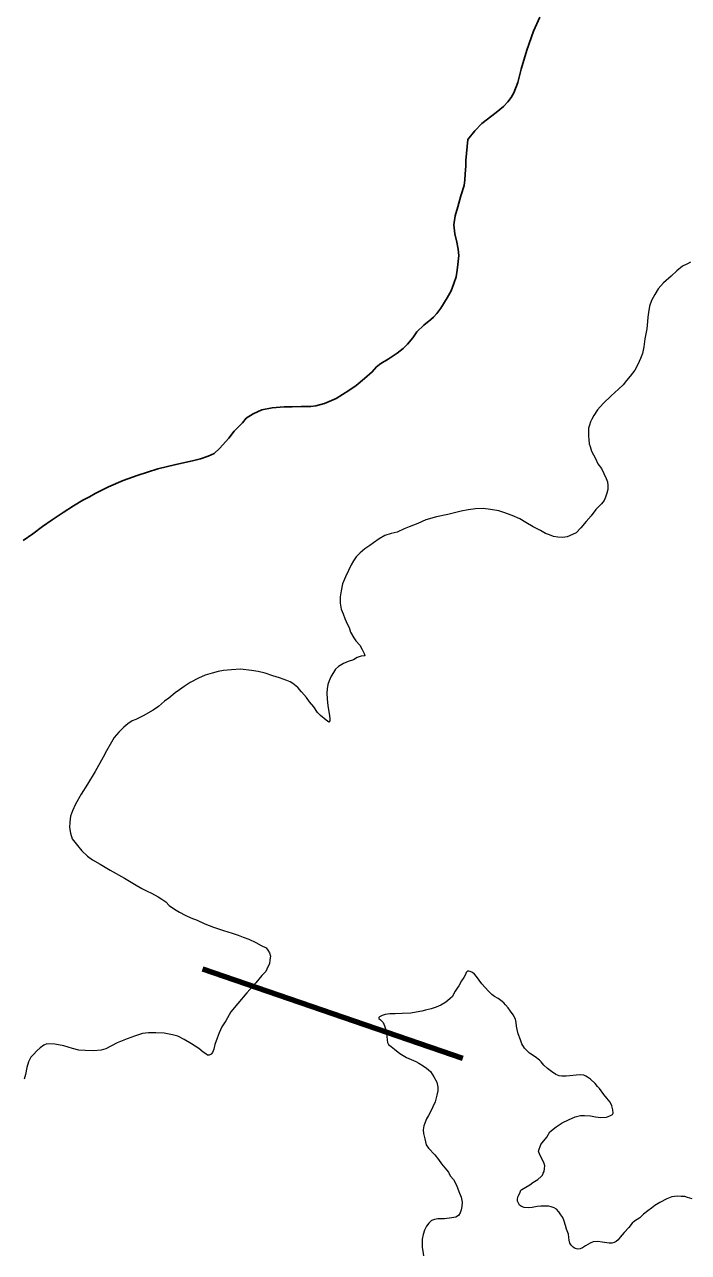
# Model space of a CAD drawing. Extents: x 553962 to 842807, y 8883888 to 9032388.
# Drawn here: x 711150 to 712068, y 8963899 to 8965597 of the extents above; entities that cross this region are included whole.
import ezdxf

# ---------------------------------------------------------------- set-up
doc = ezdxf.new("R2010")
doc.units = 0
doc.header["$LTSCALE"] = 200
for name, color, linetype, lineweight in [('24', 7, 'Continuous', 25), ('7', 7, 'Continuous', 90), ('8', 7, 'Continuous', 13)]:
    doc.layers.add(name, color=color, linetype=linetype, lineweight=lineweight)

msp = doc.modelspace()

# ---------------------------------------------------------------- linework, layer by layer
at = {"layer": '24'}
for points in [[(711759.8, 8965408.9), (711762.8, 8965437.7), (711772.3, 8965449.9), (711782, 8965460.1), (711801.8, 8965475.1), (711812, 8965483.4), (711818.1, 8965490.2), (711822.9, 8965496.2), (711826.4, 8965502.4), (711831.9, 8965516.8), (711836.6, 8965535), (711844.2, 8965561.3), (711853.7, 8965587.6), (711862.3, 8965606.9)], [(711147.4, 8964883.5), (711161, 8964892.7), (711174.5, 8964903), (711187.8, 8964912.1), (711202.9, 8964922.2), (711217, 8964931.3), (711230.3, 8964939.3), (711239.5, 8964943.7), (711247.4, 8964948.7), (711265.6, 8964957.7), (711286, 8964966.3), (711305.5, 8964973.4), (711334.1, 8964982.8), (711358.9, 8964988.4), (711381.9, 8964993.7), (711392.8, 8964996.2), (711403.7, 8965000), (711411.9, 8965003.8), (711419, 8965010.9), (711432, 8965024.8), (711439.7, 8965034.5), (711450.9, 8965046), (711456.2, 8965052.5), (711466, 8965058.7), (711477.8, 8965064.3), (711491.9, 8965066.9), (711508.5, 8965068.4), (711519.7, 8965068.4), (711532, 8965068.8), (711539, 8965068.8), (711545.8, 8965068.8), (711552.3, 8965069.7), (711564.4, 8965073), (711580.7, 8965080), (711598.1, 8965090.7), (711608.4, 8965097.7), (711619.6, 8965107.5), (711630.5, 8965116.6), (711636.6, 8965123.5), (711642.2, 8965128), (711652.5, 8965134.4), (711664.9, 8965142.4), (711673.5, 8965148.9), (711679.4, 8965154.8), (711686.5, 8965163.6), (711692.4, 8965171.9), (711702.1, 8965181.3), (711711.6, 8965189), (711715.2, 8965192.5), (711719.9, 8965197.2), (711725.5, 8965204.8), (711734.4, 8965219), (711739.7, 8965228.7), (711743.5, 8965239), (711746.5, 8965248.2), (711748.2, 8965257.3), (711748.8, 8965265), (711750.3, 8965277.4), (711749.5, 8965286.2), (711747.7, 8965295.9), (711745, 8965307.4), (711743.6, 8965319.8), (711745.3, 8965332.2), (711748.9, 8965344.8), (711753.3, 8965359.9), (711757.7, 8965374.3), (711758.6, 8965382), (711758.9, 8965390.2), (711759.8, 8965401.7), (711759.8, 8965408.9)]]:
    msp.add_lwpolyline(points, dxfattribs=at)
at = {"layer": '7'}
msp.add_line((711395.5, 8964291.4), (711755.5, 8964167.6), dxfattribs=at)
at = {"layer": '8'}
for points in [[(712070.8, 8965268.5), (712066.6, 8965266), (712059.8, 8965262.7), (712052.1, 8965256.2), (712044.1, 8965249.1), (712033.5, 8965239.7), (712026, 8965231.3), (712021.6, 8965223.6), (712016.9, 8965215.4), (712014.3, 8965207.4), (712012.7, 8965198.7), (712011.7, 8965192.2), (712011.5, 8965186.3), (712010.3, 8965176), (712007.7, 8965162.2), (712006.3, 8965151.2), (712004.4, 8965142.2), (712001.6, 8965135), (711998.1, 8965126.8), (711993.7, 8965119), (711987.5, 8965110.6), (711982.5, 8965104.5), (711977.6, 8965098.9), (711971, 8965092.6), (711961.2, 8965083.4), (711949.9, 8965072.9), (711942.2, 8965064), (711937, 8965056.2), (711934.2, 8965051.3), (711932.5, 8965047.6), (711930.9, 8965042.9), (711929.9, 8965038.9), (711929.9, 8965034), (711929.7, 8965027.6)], [(711929.7, 8965027.6), (711930, 8965023.2), (711930.7, 8965017.3), (711932.1, 8965013.4), (711934, 8965007), (711939.4, 8964997), (711942.7, 8964989.7), (711947.6, 8964982.9), (711951.1, 8964976.3), (711954.2, 8964969.3), (711955.8, 8964964.6), (711956.3, 8964959.4), (711956.3, 8964954.1), (711955.3, 8964948.9), (711953.1, 8964943.3), (711951.2, 8964938.6), (711947.5, 8964934), (711940, 8964926.5), (711933.2, 8964917.8), (711926.6, 8964909.6), (711919.3, 8964900.9), (711912.5, 8964894.3), (711907.6, 8964891.8), (711900.3, 8964888.7), (711893.7, 8964887.5), (711887.2, 8964888), (711881.5, 8964889.2), (711875.9, 8964891.3), (711870, 8964893.4), (711863.2, 8964897.4), (711853.1, 8964902.3), (711843, 8964908.2), (711834.6, 8964913.3), (711824, 8964918.2), (711812.8, 8964922.3), (711805.8, 8964924.4), (711794, 8964926.5), (711784.2, 8964927.7), (711773.6, 8964927.2), (711763.3, 8964926), (711753.7, 8964924.1), (711734.9, 8964919.4), (711719.4, 8964916.4), (711704.6, 8964911.9), (711693.8, 8964907.2), (711681.7, 8964902.5), (711674.8, 8964899.7), (711664.8, 8964895.2), (711656.6, 8964893.3), (711648.1, 8964890.3), (711639.9, 8964885.6), (711632.4, 8964880.4), (711627, 8964876.5), (711620.2, 8964871.8), (711613.6, 8964866.6), (711608.4, 8964861), (711604.5, 8964855.6), (711601.3, 8964849.8), (711597.8, 8964842), (711593.6, 8964833.3), (711589.6, 8964823.7), (711587.5, 8964813.7), (711586.3, 8964805.5), (711586.3, 8964797), (711587.7, 8964788.6), (711590.1, 8964782.2), (711592.4, 8964775.7), (711596.4, 8964767.5), (711598.5, 8964763), (711600.4, 8964756.7), (711605.1, 8964749), (711607.9, 8964744.8), (711613.3, 8964738.9), (711616.8, 8964733), (711619.4, 8964727.4), (711620.3, 8964723.9), (711619.2, 8964723.9), (711615.4, 8964723.4), (711609.8, 8964721.5), (711604.6, 8964718.7), (711597.3, 8964716.2), (711590.6, 8964713.3), (711584, 8964709.3), (711579.5, 8964705.8), (711576.7, 8964700.9), (711573.7, 8964696), (711570.8, 8964689.4), (711568.9, 8964684.5), (711568, 8964678.4), (711567.5, 8964672.6), (711568, 8964664.6), (711569.2, 8964654.8), (711571.1, 8964644.4), (711572, 8964637.6), (711572, 8964634.1), (711570.3, 8964632.5), (711566.6, 8964635.3), (711558.8, 8964641.6), (711554.9, 8964645.8), (711549.7, 8964653.3), (711543.8, 8964660.4)], [(711543.8, 8964660.4), (711539.5, 8964666.2), (711532.7, 8964674.4), (711527.6, 8964680.2), (711520.8, 8964685.9), (711516.8, 8964688.2), (711512.5, 8964689.8), (711502.2, 8964693.6), (711492.8, 8964696.6), (711482.3, 8964700.2), (711472.7, 8964702.5), (711463.5, 8964703.7), (711448.1, 8964705.8), (711435.6, 8964704.6), (711424.6, 8964703.6), (711417.5, 8964702.5), (711409.1, 8964700.1), (711399.5, 8964697.1), (711390.3, 8964693.3), (711378.8, 8964687.2), (711370.4, 8964681.8), (711364, 8964676.9), (711357.9, 8964672.7), (711349.3, 8964665.5), (711343.2, 8964661.3), (711335, 8964654.2), (711327.5, 8964648.8), (711313.4, 8964641.1), (711303.6, 8964636.2), (711298.4, 8964634.3), (711292.3, 8964630.1), (711286.9, 8964625.4), (711280.1, 8964618.6), (711273.6, 8964611.1), (711269.6, 8964604.5), (711262.7, 8964592.9), (711258.2, 8964583.7), (711247.4, 8964564), (711236.4, 8964546.7), (711228, 8964532.6), (711220.2, 8964519.1), (711215.9, 8964509.9), (711213.3, 8964502.2), (711212.2, 8964494.2), (711211.9, 8964486.7), (711212.9, 8964479), (711215.2, 8964470.8), (711222.7, 8964461.6), (711228.8, 8964454.4), (711236.8, 8964447.1), (711243.6, 8964442.2), (711254.1, 8964436.1), (711268, 8964427.9), (711287.7, 8964416.7), (711301.5, 8964408.5), (711311.9, 8964402.3), (711319.1, 8964398.6), (711325.2, 8964395.8), (711334.2, 8964390.6), (711339.6, 8964387.6), (711345, 8964383.8), (711349.4, 8964378.9), (711356.9, 8964374), (711363.7, 8964369.5), (711371.9, 8964365.3), (711379.5, 8964361.8), (711388.3, 8964358.4), (711399.1, 8964353.7), (711411.1, 8964348.8), (711424.9, 8964344.3), (711436.7, 8964340.6), (711445.1, 8964338), (711451.9, 8964334.9), (711459.9, 8964332.1), (711469.5, 8964327.7), (711476.8, 8964323.4), (711483.8, 8964320.4), (711486, 8964317.3), (711488.5, 8964313.6), (711489.7, 8964308.9), (711489, 8964303.5), (711488.3, 8964298.2), (711486.2, 8964293.9), (711483.1, 8964287.8), (711477.7, 8964282), (711469.5, 8964271.9), (711456.8, 8964258.1), (711444.4, 8964243.5), (711434.8, 8964231.8), (711427.9, 8964219.2), (711422.5, 8964211), (711418.8, 8964203), (711416, 8964195.5), (711412.9, 8964186.8), (711411.2, 8964180.3), (711409.6, 8964175.6), (711407.7, 8964173.2), (711404.7, 8964172.1), (711402.8, 8964172.1), (711400.2, 8964173.7), (711396.8, 8964176.1)], [(711778.5, 8964275.5), (711774.8, 8964280.5), (711771.9, 8964283.7), (711769.1, 8964286.1), (711766, 8964287.7), (711764.2, 8964288.2), (711762.1, 8964288), (711760.6, 8964286.4), (711759.5, 8964283.3), (711757.1, 8964279.3), (711754.1, 8964274.8), (711750.1, 8964267.7), (711748, 8964264.6), (711745.2, 8964260.3), (711743.1, 8964256.3), (711741.4, 8964253.1), (711738.3, 8964250.3), (711734.6, 8964247.1), (711730.8, 8964244.4), (711725.2, 8964241.1), (711719, 8964238.5), (711712, 8964236.1), (711704.2, 8964234.2), (711699, 8964232.9), (711691.2, 8964231.2), (711684, 8964230), (711671.9, 8964229.5), (711662.3, 8964229.1), (711655, 8964229), (711648.4, 8964228.1), (711644.2, 8964226.9), (711640.7, 8964225.1), (711639.7, 8964224.1), (711639.8, 8964222.5), (711641.9, 8964220.6), (711645.6, 8964217.1), (711647.5, 8964212.4)], [(711860.6, 8964039.1), (711863.7, 8964048.6), (711865.8, 8964050.5), (711871.9, 8964058.7), (711876.3, 8964066), (711884.8, 8964073), (711893.5, 8964078.5), (711902.2, 8964082.7), (711911.4, 8964086.7), (711918.6, 8964088.3), (711924.4, 8964088.5), (711932.7, 8964087.8), (711939.3, 8964086.8), (711947, 8964085.9), (711954.5, 8964086.4), (711959.2, 8964087.8), (711962.7, 8964089.7), (711963.7, 8964091.8), (711963.4, 8964096.2), (711962.1, 8964101.7), (711959.7, 8964107.1), (711955.2, 8964112.5), (711950.7, 8964117.6), (711944.7, 8964125.9), (711942, 8964128.8), (711939.1, 8964132.6), (711932.5, 8964138.5), (711928.5, 8964141.5), (711926.2, 8964143), (711923.3, 8964144.2), (711918.6, 8964144.9), (711912.8, 8964144.4), (711903.8, 8964143.5), (711898.6, 8964142.8), (711893, 8964142.8), (711889.2, 8964143.4), (711884.5, 8964145.3), (711878.6, 8964149.1), (711873.2, 8964153.6), (711868.1, 8964158.3), (711864.3, 8964162.5), (711861.8, 8964164.9), (711855.7, 8964169.7), (711848, 8964174.6), (711841.4, 8964181.6), (711837.6, 8964187.5), (711835.7, 8964193), (711832.5, 8964201.4), (711831, 8964207.3), (711830.1, 8964211.8), (711829.7, 8964217), (711828.7, 8964221.5), (711825.7, 8964227.6), (711821.9, 8964232.8), (711818.6, 8964237.5), (711815.1, 8964241.5), (711812.8, 8964244.1), (711808.5, 8964247.7), (711804.8, 8964250.2), (711799.8, 8964252.8), (711796, 8964255.9), (711791.3, 8964260.4), (711786.6, 8964265.3), (711782, 8964270.6), (711778.5, 8964275.5)], [(711396.8, 8964176.1), (711390.7, 8964181.3), (711380.4, 8964187.8), (711370.3, 8964193.5), (711361.8, 8964198.4), (711354.1, 8964200.2), (711342.6, 8964202.1), (711331.3, 8964202.8), (711321.2, 8964202.6), (711312.6, 8964201.7), (711301.8, 8964198.1), (711291.7, 8964194.4), (711277.8, 8964189), (711269.6, 8964184.8), (711262.1, 8964180.6), (711255.3, 8964178.7), (711244.8, 8964177.7), (711233.5, 8964178.2), (711224.6, 8964178.6), (711215.9, 8964181.2), (711203.7, 8964184.9), (711191.2, 8964187.1), (711180.4, 8964187.5), (711176, 8964185.9), (711171.1, 8964182.1), (711166.4, 8964177.7), (711161.9, 8964172.8), (711158.4, 8964169.2), (711155.1, 8964162.9), (711152.5, 8964154.7), (711150.6, 8964145.1), (711148.8, 8964138.8)], [(711647.5, 8964212.4), (711649.4, 8964207.1), (711650.6, 8964200.8), (711650.8, 8964197.6), (711651.3, 8964193.2), (711651.5, 8964189.4), (711653.2, 8964186.6), (711656.5, 8964183.7), (711661.2, 8964180.2), (711668.7, 8964174.1), (711677.9, 8964168.7), (711690.8, 8964163), (711694.8, 8964160.9), (711701.2, 8964157), (711705.7, 8964154), (711710.9, 8964149.1), (711715.6, 8964142), (711719.8, 8964134.4), (711721.2, 8964127.8), (711721.2, 8964122.5), (711720, 8964116.8), (711718.9, 8964112.8), (711717.7, 8964107.6), (711714.4, 8964100.3), (711711.2, 8964093.4), (711708.3, 8964088.5), (711705.7, 8964083.8), (711703.1, 8964077.9), (711701.7, 8964074.1), (711701, 8964068.8), (711701.5, 8964063.5), (711703.2, 8964056.3), (711704.3, 8964051.9), (711705.3, 8964048.1), (711708.5, 8964043.5), (711717.2, 8964034), (711722, 8964027.7), (711726.2, 8964021.8), (711731.1, 8964016.1), (711736, 8964010.3), (711738.4, 8964005.3), (711743, 8964000), (711747, 8963992.2), (711750.1, 8963983.5), (711753.6, 8963975.8), (711754.8, 8963968.5), (711754.5, 8963962.6), (711753.6, 8963958.1), (711752.2, 8963954), (711749.7, 8963950.3), (711746.1, 8963948.1), (711740.5, 8963946.8), (711730.6, 8963945.8), (711721.4, 8963945.6), (711716.5, 8963944.9), (711712.3, 8963943.2), (711708.8, 8963939.7), (711705.7, 8963935.5), (711702.9, 8963930), (711701.2, 8963923.9), (711699.5, 8963917.5), (711699.6, 8963910.9), (711699.8, 8963906.2), (711700.3, 8963901), (711701.5, 8963894.6)], [(711832.8, 8963967.4), (711831.7, 8963970.2), (711831.7, 8963973.1), (711832.4, 8963976.8), (711834.5, 8963981.3), (711836.2, 8963985.1), (711837.6, 8963986.1), (711842.8, 8963989.4), (711848.4, 8963992.5), (711852.7, 8963996), (711859.5, 8964000), (711864, 8964004.2), (711866.3, 8964006.1), (711867.2, 8964008.7), (711868.4, 8964011.1), (711868.7, 8964015.3), (711869.1, 8964019.1), (711867.7, 8964023.5), (711863.2, 8964032.2), (711861.7, 8964035.4), (711861, 8964038), (711860.6, 8964039.1)], [(712073.3, 8963973.2), (712066.5, 8963975.3), (712063.2, 8963976.3), (712058.1, 8963976.7), (712052.4, 8963976.8), (712045.1, 8963976.1), (712038.1, 8963973.5), (712028.2, 8963968.3), (712021.4, 8963964.2), (712016.7, 8963960.2), (712012, 8963956.6), (712005.7, 8963952), (712000.7, 8963947.2), (711993.2, 8963942.3), (711990.2, 8963939.7), (711985.5, 8963933.8), (711979.1, 8963926.5), (711973.7, 8963920.1), (711970.6, 8963916.4), (711967.8, 8963914.3), (711965, 8963912.8)], [(711965, 8963912.8), (711962.1, 8963911.8), (711958.1, 8963912), (711948.4, 8963913.4), (711942.5, 8963914.3), (711936, 8963913.9), (711931.8, 8963911.8), (711925.4, 8963908.2), (711921.2, 8963905.4), (711918.1, 8963904.2), (711915.1, 8963903.7), (711911.3, 8963904.4), (711908.3, 8963906.6), (711905.7, 8963909.4), (711904, 8963912), (711903.1, 8963916), (711902.6, 8963920), (711901.9, 8963924.2), (711899.3, 8963931.5), (711898.1, 8963936.5), (711896.2, 8963942.3), (711894.1, 8963947.3), (711891.5, 8963951.3), (711888.8, 8963955.4), (711885.3, 8963958.9), (711882.2, 8963960.6), (711878.2, 8963962.2), (711874.2, 8963963.2), (711868.1, 8963963.2), (711863.9, 8963963.2), (711858.7, 8963962.7), (711851.7, 8963961.5), (711846.7, 8963960.8), (711840.6, 8963961.1), (711836.8, 8963962.7), (711834.3, 8963964.6), (711832.8, 8963967.4)]]:
    msp.add_lwpolyline(points, dxfattribs=at)

doc.saveas('drawing.dxf')
